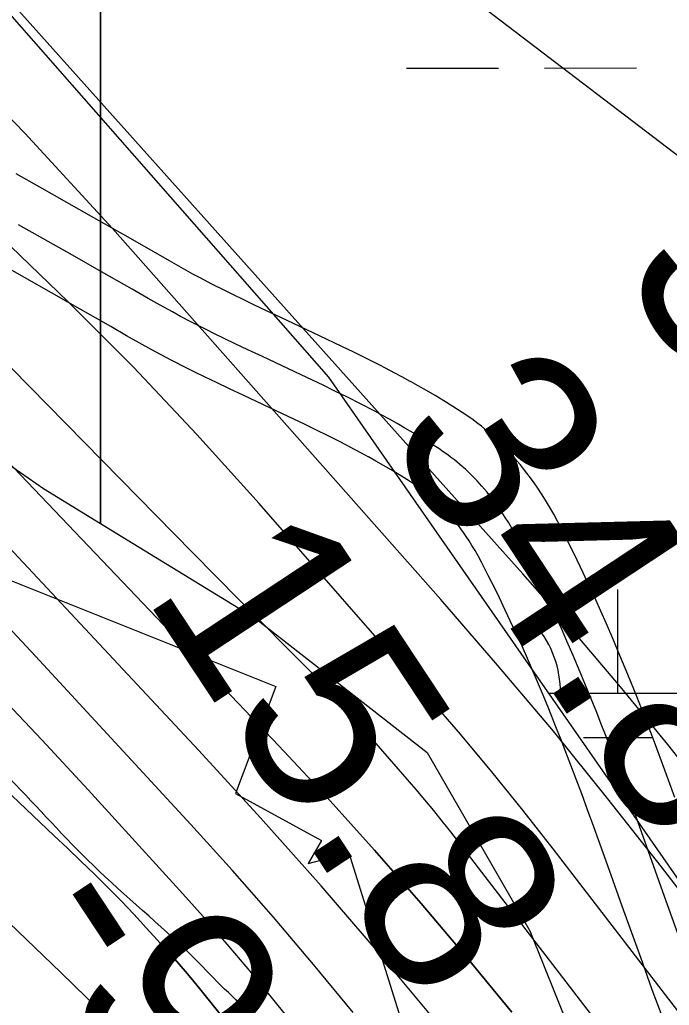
# Model space of a CAD drawing. Extents: x 3279314 to 3317160, y 734079 to 759431.
# Drawn here: x 3309061.7 to 3309287.5, y 750544.7 to 750887.2 of the extents above; entities that cross this region are included whole.
import ezdxf

# ---------------------------------------------------------------- set-up
doc = ezdxf.new("R2010")
doc.units = 0
for name, color, linetype in [('V-RIVR-EDGE', 7, 'Continuous'), ('V-RIVR-RANG', 7, 'Continuous'), ('V-ROAD-CNTR', 7, 'Continuous'), ('V-RRAP-RVMT', 7, 'Continuous'), ('V-SITE-VEGE', 7, 'Continuous'), ('V-TOPO-DPTH', 7, 'Continuous'), ('V-TOPO-MAJR', 7, 'Continuous'), ('V-TOPO-MINR', 7, 'Continuous'), ('V-TOPO-WATR', 7, 'Continuous'), ('V-WETL-SWMP', 7, 'Continuous')]:
    doc.layers.add(name, color=color, linetype=linetype)

msp = doc.modelspace()

# ---------------------------------------------------------------- linework, layer by layer
at = {"layer": 'V-RIVR-EDGE'}
msp.add_spline([(3310321.13, 749040.23), (3310300.43, 749054.71), (3310291.48, 749060.21), (3310284.53, 749069.69), (3310279.08, 749082.15), (3310276.14, 749099.09), (3310273.16, 749101.58), (3310272.66, 749103.08), (3310274.17, 749108.55), (3310272.69, 749114.53), (3310270.22, 749124), (3310267.74, 749126.49), (3310257.78, 749125.02), (3310250.81, 749127.03), (3310248.83, 749130.03), (3310246.36, 749138), (3310246.37, 749142.98), (3310240.9, 749146.48), (3310227.47, 749153.98), (3310224.49, 749156.98), (3310223.53, 749170.92), (3310223.05, 749178.39), (3310221.57, 749182.88), (3310210.16, 749201.33), (3310196.27, 749220.28), (3310184.35, 749234.26), (3310180.89, 749244.22), (3310168.48, 749260.69), (3310132.24, 749302.6), (3310100.95, 749338.04), (3310093.01, 749349.51), (3310080.1, 749360.99), (3310068.19, 749377.95), (3310063.22, 749384.44), (3310063.24, 749392.9), (3310059.28, 749401.38), (3310050.84, 749409.37), (3310038.9, 749415.37), (3310032.93, 749417.88), (3310031.94, 749421.36), (3310031.97, 749431.32), (3310027.51, 749441.79), (3310013.62, 749463.24), (3310002.21, 749480.19), (3309996.75, 749484.69), (3309989.8, 749494.17), (3309966.47, 749525.1), (3309915.81, 749577.01), (3309885.51, 749606.96), (3309870.12, 749627.91), (3309858.72, 749646.37), (3309848.3, 749660.83), (3309832.41, 749680.29), (3309811.56, 749707.23), (3309792.19, 749727.7), (3309770.83, 749747.17), (3309749.97, 749767.14), (3309721.15, 749794.1), (3309694.33, 749821.55), (3309675.95, 749841.02), (3309647.16, 749875.94), (3309632.27, 749893.91), (3309623.81, 749897.91), (3309619.35, 749905.89), (3309612.4, 749914.37), (3309608.42, 749917.87), (3309602.95, 749917.88), (3309597.97, 749917.89), (3309593.49, 749919.4), (3309591.01, 749923.39), (3309589.53, 749928.87), (3309582.58, 749936.85), (3309559.72, 749955.33), (3309517.49, 749996.77), (3309500.12, 750016.73), (3309486.72, 750038.67), (3309451.96, 750074.11), (3309414.2, 750111.55), (3309372.47, 750150), (3309355.08, 750165.97), (3309348.13, 750174.95), (3309345.66, 750180.94), (3309337.24, 750197.39), (3309328.3, 750210.36), (3309324.84, 750220.82), (3309324.86, 750227.79), (3309323.88, 750231.78), (3309308.97, 750246.75), (3309301.02, 750253.25), (3309289.58, 750255.27), (3309275.65, 750261.28), (3309266.21, 750269.27), (3309256.29, 750285.23), (3309242.39, 750304.18), (3309232.48, 750324.13), (3309226.56, 750344.06), (3309225.09, 750354.02), (3309225.1, 750360.49), (3309226.61, 750366.47), (3309226.63, 750374.93), (3309224.66, 750381.91), (3309217.72, 750394.37), (3309214.25, 750402.35), (3309208.81, 750416.8), (3309202.88, 750437.23), (3309195.97, 750461.15), (3309191.05, 750483.07), (3309177.66, 750507.51), (3309165.75, 750523.97), (3309142.39, 750541.95), (3309121.53, 750561.92), (3309087.25, 750593.38), (3309058.44, 750623.32), (3309023.66, 750653.78), (3308984.89, 750682.26), (3308965.52, 750701.73), (3308934.71, 750725.21), (3308916.82, 750741.69), (3308889.5, 750766.65), (3308879.07, 750781.12), (3308861.7, 750803.57), (3308838.86, 750831.51), (3308825.46, 750846.48), (3308814.55, 750864.44), (3308799.66, 750884.89), (3308786.77, 750907.83), (3308769.91, 750936.75), (3308755.5, 750949.23), (3308730.15, 750966.23), (3308702.32, 750989.7), (3308667.03, 751014.68), (3308635.22, 751038.16), (3308607.37, 751054.17), (3308596.45, 751066.15), (3308577.55, 751076.15), (3308544.74, 751098.14), (3308515.42, 751122.12), (3308480.63, 751147.1), (3308431.9, 751178.59), (3308381.19, 751210.58), (3308313.08, 751254.57), (3308298.17, 751264.07), (3308277.31, 751288.02), (3308255.95, 751308.99), (3308247.01, 751317.97), (3308234.57, 751321.99), (3308223.13, 751325), (3308216.67, 751329.5), (3308211.21, 751335.99), (3308207.75, 751346.95), (3308191.84, 751357.45), (3308167.47, 751369.96), (3308143.1, 751381.47), (3308114.75, 751393.99), (3308098.83, 751402), (3308065.53, 751427.97), (3308034.73, 751454.44), (3307987.99, 751482.94), (3307953.18, 751501.95), (3307919.38, 751524.44), (3307889.04, 751538.95), (3307842.78, 751558.49), (3307826.37, 751569.48), (3307807.98, 751583.97), (3307787.11, 751600.95), (3307757.78, 751617.95), (3307730.93, 751635.94), (3307709.54, 751642.47), (3307686.18, 751660.95), (3307647.39, 751683.46), (3307590.22, 751719.45), (3307548.46, 751746.94), (3307501.72, 751774.94), (3307418.18, 751822.45), (3307378.91, 751849.94), (3307352.06, 751864.44), (3307323.22, 751882.44), (3307282.93, 751899.97), (3307232.7, 751923.5), (3307180.99, 751954.99), (3307151.19, 751984.94), (3307118.88, 752007.93), (3307079.59, 752027.95), (3307037.81, 752048.46), (3306959.2, 752074.05), (3306908.45, 752091.61), (3306835.32, 752115.69), (3306813.43, 752124.71), (3306798, 752129.23), (3306775.59, 752128.29), (3306737.24, 752125.39), (3306707.36, 752121.48), (3306675.99, 752124.05), (3306640.67, 752138.08), (3306619.79, 752149.59), (3306586.97, 752168.09), (3306556.14, 752186.09), (3306540.22, 752191.11), (3306530.77, 752196.11), (3306523.31, 752198.12), (3306509.86, 752198.66), (3306494.43, 752199.19), (3306481.99, 752202.21), (3306455.62, 752212.73), (3306426.27, 752223.26), (3306394.43, 752235.79), (3306377.52, 752244.3), (3306357.63, 752254.8), (3306340.22, 752261.82), (3306315.84, 752271.84), (3306291.96, 752278.87), (3306250.66, 752292.41), (3306229.29, 752305.91), (3306214.86, 752312.92), (3306196.46, 752320.43), (3306178.54, 752322.47), (3306158.63, 752327.5), (3306122.35, 752354.48), (3306083.1, 752388.93), (3306035.88, 752426.89), (3305994.62, 752454.38), (3305960.83, 752483.35), (3305942.93, 752491.36), (3305925.51, 752496.38), (3305911.08, 752501.39), (3305890.21, 752519.37), (3305880.28, 752528.36), (3305854.92, 752543.36), (3305817.11, 752558.39), (3305791.24, 752567.92), (3305763.88, 752577.45), (3305740.5, 752586.47), (3305713.14, 752599.98), (3305680.82, 752615.99), (3305651.97, 752630.01), (3305614.66, 752644.04), (3305572.38, 752660.58), (3305548.49, 752666.61), (3305515.65, 752676.65), (3305473.87, 752696.18), (3305452.48, 752705.69), (3305406.24, 752733.19), (3305373.44, 752759.66), (3305338.65, 752786.14), (3305328.71, 752794.13), (3305312.3, 752802.64), (3305286.93, 752813.66), (3305252.11, 752826.69), (3305242.16, 752830.2), (3305208.83, 752844.72), (3305177.02, 752867.21), (3305143.72, 752892.19), (3305118.38, 752915.16), (3305099, 752933.13), (3305078.61, 752943.14), (3305068.68, 752953.62), (3305059.76, 752971.57), (3305047.83, 752980.06), (3305022.47, 752992.58), (3305004.56, 752998.1), (3304987.64, 753004.11), (3304962.77, 753016.13), (3304950.35, 753026.12), (3304927, 753047.59), (3304902.65, 753069.06), (3304884.27, 753085.54), (3304875.32, 753093.03), (3304866.37, 753098.53), (3304851.45, 753104.04), (3304833.04, 753108.07), (3304825.58, 753113.07), (3304814.14, 753120.56), (3304795.25, 753131.07), (3304772.88, 753147.56), (3304761.44, 753154.06), (3304763.94, 753158.04), (3304771.92, 753160.01), (3304783.88, 753164.96), (3304789.87, 753171.91), (3304791.88, 753177.39), (3304788.41, 753185.36), (3304783.94, 753189.36), (3304774.98, 753188.88), (3304768, 753187.9), (3304759.52, 753180.45), (3304750.53, 753171.51), (3304743.06, 753171.03), (3304737.09, 753172.04), (3304729.16, 753187.5), (3304721.73, 753203.95), (3304719.77, 753216.4), (3304715.85, 753239.82), (3304713.88, 753252.27), (3304707.95, 753266.73), (3304696.05, 753288.66), (3304696.05, 753291.15), (3304698.05, 753293.14), (3304721.87, 753260.22), (3304725.85, 753259.21), (3304731.83, 753261.69), (3304735.33, 753264.17), (3304733.35, 753270.15), (3304720.92, 753276.65), (3304713.96, 753281.65), (3304711.48, 753286.14), (3304713.98, 753291.11), (3304717.98, 753296.58), (3304717.99, 753300.56), (3304718.5, 753307.03), (3304717.02, 753313.51), (3304711.57, 753324.98), (3304706.64, 753344.91), (3304708.16, 753355.36), (3304713.67, 753366.3), (3304719.16, 753370.27), (3304720.66, 753373.26), (3304721.2, 753393.17), (3304720.24, 753405.62), (3304722.25, 753412.09), (3304722.76, 753416.07), (3304717.78, 753416.58), (3304715.78, 753414.1), (3304705.78, 753396.7), (3304698.79, 753388.75), (3304690.8, 753382.79), (3304689.3, 753379.81), (3304686.29, 753369.36), (3304679.29, 753358.92), (3304660.84, 753349), (3304644.89, 753343.07), (3304640.41, 753343.08), (3304636.93, 753344.58), (3304631.46, 753345.09), (3304617.01, 753341.14), (3304603.55, 753337.19), (3304582.13, 753334.26), (3304568.69, 753336.28), (3304558.23, 753332.33), (3304554.24, 753329.85), (3304552.23, 753325.37), (3304552.22, 753319.89), (3304556.69, 753317.39), (3304565.16, 753317.37), (3304576.61, 753317.34), (3304598.04, 753325.26), (3304606.01, 753325.24), (3304613.48, 753325.22), (3304648.36, 753335.09), (3304667.78, 753333.55), (3304668.76, 753326.58), (3304665.26, 753321.61), (3304643.84, 753318.67), (3304628.9, 753317.21), (3304618.94, 753317.24), (3304605.48, 753310.3), (3304596.99, 753303.35), (3304588.02, 753300.88), (3304567.61, 753299.44), (3304549.68, 753299.98), (3304541.72, 753301.99), (3304535.25, 753305.49), (3304526.8, 753311.99), (3304519.87, 753327.44), (3304518.9, 753335.41), (3304521.39, 753337.4), (3304525.87, 753336.89), (3304526.84, 753326.93), (3304529.33, 753326.92), (3304534.81, 753329.4), (3304537.33, 753338.35), (3304537.34, 753342.34), (3304537.86, 753354.29), (3304541.37, 753363.24), (3304546.86, 753368.71), (3304559.32, 753371.16), (3304574.27, 753376.6), (3304588.22, 753378.06), (3304594.7, 753384.02), (3304597.71, 753389.99), (3304596.72, 753393.48), (3304592.24, 753395.98), (3304585.76, 753391.02), (3304573.81, 753391.05), (3304554.38, 753389.6), (3304538.93, 753384.66), (3304531.44, 753374.72), (3304526.44, 753364.27), (3304528.89, 753350.82), (3304526.89, 753347.34), (3304520.9, 753341.38), (3304515.92, 753340.9), (3304509.95, 753341.41), (3304494.53, 753349.41), (3304491.56, 753355.9), (3304490.57, 753360.38), (3304490.59, 753365.36), (3304496.09, 753376.8), (3304507.09, 753394.7), (3304515.59, 753407.62), (3304516.11, 753419.07), (3304517.12, 753423.55), (3304526.1, 753431), (3304531.1, 753437.46), (3304532.61, 753445.92), (3304524.17, 753453.41), (3304521.69, 753458.9), (3304530.68, 753468.83), (3304541.15, 753474.28), (3304555.1, 753477.24), (3304557.09, 753479.22), (3304557.1, 753482.71), (3304543.16, 753483.24), (3304520.26, 753482.8), (3304499.35, 753484.84), (3304485.9, 753485.38), (3304474.95, 753484.41), (3304448.54, 753476.5), (3304441.56, 753474.53), (3304417.11, 753455.17), (3304393.67, 753438.3), (3304387.18, 753431.34), (3304378.71, 753431.36), (3304357.3, 753430.92), (3304348.83, 753429.94), (3304343.84, 753425.97), (3304328.37, 753410.58), (3304326.37, 753409.58), (3304314.92, 753410.11), (3304308.96, 753414.61), (3304303.5, 753421.09), (3304279.16, 753448.54), (3304275.21, 753458.51), (3304275.22, 753462.99), (3304280.21, 753469.45), (3304287.22, 753484.87), (3304290.73, 753495.82), (3304296.22, 753498.79), (3304306.68, 753501.26), (3304317.16, 753508.2), (3304337.61, 753522.09), (3304349.57, 753526.54), (3304379.96, 753532.94), (3304408.85, 753538.85), (3304418.82, 753542.31), (3304423.32, 753547.77), (3304423.33, 753551.76), (3304423.33, 753553.75), (3304421.84, 753554.75), (3304418.35, 753551.77), (3304410.38, 753551.79), (3304404.9, 753551.3), (3304391.95, 753548.35), (3304380.99, 753545.89), (3304368.53, 753544.42), (3304359.07, 753542.95), (3304347.6, 753538), (3304334.64, 753532.06), (3304327.66, 753526.6), (3304316.68, 753518.16), (3304306.22, 753513.7), (3304279.82, 753511.28), (3304275.34, 753513.78), (3304273.85, 753513.78), (3304261.39, 753511.33), (3304257.92, 753514.82), (3304257.94, 753522.79), (3304258.95, 753529.76), (3304264.43, 753532.23), (3304275.4, 753536.19), (3304283.38, 753540.65), (3304289.88, 753553.08)], degree=3, dxfattribs=at)
at = {"layer": 'V-ROAD-CNTR'}
for points in [[(3309197.44, 750761.55), (3309194.79, 750763), (3309192.15, 750764.41), (3309187.1, 750767.05), (3309182.34, 750769.46), (3309177.89, 750771.66), (3309173.71, 750773.7), (3309165.94, 750777.4), (3309152.47, 750783.73), (3309147.48, 750786.09), (3309143.14, 750788.16), (3309139.38, 750789.97), (3309136.1, 750791.58), (3309133.28, 750792.98), (3309128.33, 750795.5), (3309124.67, 750797.41), (3309121.97, 750798.86), (3309117.91, 750801.09), (3309113.85, 750803.4), (3309108.36, 750806.57), (3309097.61, 750812.72), (3309087.54, 750818.43), (3309068.72, 750829.05), (3309060.54, 750833.69)], [(3309190.25, 750748.39), (3309187.66, 750749.8), (3309185.14, 750751.15), (3309180.24, 750753.71), (3309175.63, 750756.05), (3309171.28, 750758.2), (3309167.2, 750760.18), (3309159.53, 750763.84), (3309146.08, 750770.16), (3309141.05, 750772.54), (3309136.65, 750774.63), (3309132.81, 750776.49), (3309129.47, 750778.13), (3309126.54, 750779.58), (3309121.45, 750782.17), (3309117.65, 750784.15), (3309114.82, 750785.67), (3309110.59, 750788), (3309106.39, 750790.39), (3309100.88, 750793.57), (3309090.19, 750799.68), (3309080.15, 750805.37), (3309061.34, 750815.99)], [(3309190.25, 750748.39), (3309187.66, 750749.8), (3309185.14, 750751.15), (3309180.24, 750753.71), (3309175.63, 750756.05), (3309171.28, 750758.2), (3309167.2, 750760.18), (3309159.53, 750763.84), (3309146.08, 750770.16), (3309141.05, 750772.54), (3309136.65, 750774.63), (3309132.81, 750776.49), (3309129.47, 750778.13), (3309126.54, 750779.58), (3309121.45, 750782.17), (3309117.65, 750784.15), (3309114.82, 750785.67), (3309110.59, 750788), (3309106.39, 750790.39), (3309100.88, 750793.57), (3309090.19, 750799.68), (3309080.15, 750805.37), (3309061.34, 750815.99)], [(3309183.07, 750735.22), (3309180.53, 750736.61), (3309178.13, 750737.89), (3309173.38, 750740.37), (3309168.91, 750742.64), (3309164.68, 750744.73), (3309160.69, 750746.67), (3309153.11, 750750.28), (3309139.69, 750756.59), (3309134.62, 750758.98), (3309130.16, 750761.11), (3309126.25, 750763), (3309122.83, 750764.68), (3309119.81, 750766.18), (3309114.58, 750768.83), (3309110.64, 750770.89), (3309107.67, 750772.48), (3309103.26, 750774.91), (3309098.92, 750777.38), (3309093.4, 750780.57), (3309082.77, 750786.65), (3309072.77, 750792.32), (3309053.95, 750802.94)], [(3309289.5, 750616.98), (3309287.29, 750623.01), (3309285.2, 750628.65), (3309283.21, 750633.94), (3309281.33, 750638.9), (3309279.54, 750643.55), (3309277.85, 750647.91), (3309276.23, 750652.01), (3309273.15, 750659.64), (3309270.39, 750666.32), (3309267.92, 750672.16), (3309265.7, 750677.27), (3309263.73, 750681.72), (3309261.98, 750685.62), (3309260.41, 750689.04), (3309257.63, 750694.96), (3309255.49, 750699.41), (3309253.85, 750702.75), (3309251.36, 750707.72), (3309248.78, 750712.73), (3309247.34, 750715.4), (3309245.91, 750717.92), (3309244.51, 750720.26), (3309243.14, 750722.44), (3309241.8, 750724.46), (3309240.51, 750726.33), (3309239.26, 750728.06), (3309238.05, 750729.67), (3309236.88, 750731.16), (3309235.77, 750732.54), (3309234.69, 750733.82), (3309233.63, 750735.05), (3309231.69, 750737.19), (3309229.88, 750739.06), (3309228.26, 750740.66), (3309226.8, 750742.03), (3309225.49, 750743.21), (3309224.28, 750744.26), (3309222.24, 750745.93), (3309220.63, 750747.19), (3309219.34, 750748.15), (3309217.48, 750749.47), (3309215.59, 750750.74), (3309212.31, 750752.82), (3309209.17, 750754.76), (3309206.12, 750756.6), (3309203.16, 750758.33), (3309200.29, 750759.97), (3309197.56, 750761.49)], [(3309292.28, 750564.76), (3309285.91, 750582.58), (3309280.33, 750598.2), (3309275.4, 750611.85), (3309273.21, 750617.82), (3309271.14, 750623.41), (3309269.18, 750628.65), (3309267.32, 750633.55), (3309265.56, 750638.14), (3309263.88, 750642.43), (3309262.29, 750646.45), (3309259.27, 750653.97), (3309256.55, 750660.53), (3309254.13, 750666.26), (3309251.96, 750671.25), (3309250.04, 750675.61), (3309248.32, 750679.41), (3309246.8, 750682.73), (3309244.08, 750688.52), (3309242, 750692.85), (3309240.41, 750696.09), (3309237.98, 750700.93), (3309235.5, 750705.74), (3309234.21, 750708.14), (3309232.95, 750710.36), (3309231.73, 750712.41), (3309230.53, 750714.3), (3309229.37, 750716.05), (3309228.26, 750717.67), (3309227.18, 750719.17), (3309226.14, 750720.55), (3309225.15, 750721.82), (3309224.19, 750723), (3309223.28, 750724.08), (3309222.41, 750725.09), (3309220.73, 750726.93), (3309219.22, 750728.5), (3309217.86, 750729.84), (3309216.64, 750730.99), (3309215.56, 750731.96), (3309214.59, 750732.8), (3309212.86, 750734.23), (3309211.53, 750735.26), (3309210.52, 750736.02), (3309208.97, 750737.12), (3309207.39, 750738.18), (3309204.34, 750740.12), (3309201.37, 750741.95), (3309198.48, 750743.69), (3309195.66, 750745.34), (3309192.92, 750746.9), (3309190.25, 750748.39)], [(3309292.28, 750564.76), (3309285.91, 750582.58), (3309280.33, 750598.2), (3309275.4, 750611.85), (3309273.21, 750617.82), (3309271.14, 750623.41), (3309269.18, 750628.65), (3309267.32, 750633.55), (3309265.56, 750638.14), (3309263.88, 750642.43), (3309262.29, 750646.45), (3309259.27, 750653.97), (3309256.55, 750660.53), (3309254.13, 750666.26), (3309251.96, 750671.25), (3309250.04, 750675.61), (3309248.32, 750679.41), (3309246.8, 750682.73), (3309244.08, 750688.52), (3309242, 750692.85), (3309240.41, 750696.09), (3309237.98, 750700.93), (3309235.5, 750705.74), (3309234.21, 750708.14), (3309232.95, 750710.36), (3309231.73, 750712.41), (3309230.53, 750714.3), (3309229.37, 750716.05), (3309228.26, 750717.67), (3309227.18, 750719.17), (3309226.14, 750720.55), (3309225.15, 750721.82), (3309224.19, 750723), (3309223.28, 750724.08), (3309222.41, 750725.09), (3309220.73, 750726.93), (3309219.22, 750728.5), (3309217.86, 750729.84), (3309216.64, 750730.99), (3309215.56, 750731.96), (3309214.59, 750732.8), (3309212.86, 750734.23), (3309211.53, 750735.26), (3309210.52, 750736.02), (3309208.97, 750737.12), (3309207.39, 750738.18), (3309204.34, 750740.12), (3309201.37, 750741.95), (3309198.48, 750743.69), (3309195.66, 750745.34), (3309192.92, 750746.9), (3309190.25, 750748.39)], [(3309285.37, 750539.97), (3309281.63, 750550.13), (3309278.17, 750559.68), (3309271.78, 750577.53), (3309266.21, 750593.13), (3309261.3, 750606.73), (3309259.14, 750612.64), (3309257.09, 750618.17), (3309255.15, 750623.35), (3309253.31, 750628.19), (3309251.57, 750632.72), (3309249.92, 750636.95), (3309248.36, 750640.89), (3309245.38, 750648.31), (3309242.72, 750654.74), (3309240.34, 750660.35), (3309238.22, 750665.23), (3309236.34, 750669.49), (3309234.67, 750673.2), (3309233.19, 750676.42), (3309230.53, 750682.08), (3309228.51, 750686.29), (3309226.97, 750689.42), (3309224.61, 750694.13), (3309222.23, 750698.76), (3309221.09, 750700.88), (3309220, 750702.8), (3309218.95, 750704.55), (3309217.93, 750706.17), (3309216.95, 750707.65), (3309216, 750709.02), (3309215.1, 750710.27), (3309214.23, 750711.42), (3309213.41, 750712.48), (3309212.62, 750713.46), (3309211.87, 750714.35), (3309211.19, 750715.13), (3309209.78, 750716.68), (3309208.56, 750717.95), (3309207.46, 750719.03), (3309206.49, 750719.94), (3309205.63, 750720.72), (3309204.91, 750721.35), (3309203.48, 750722.52), (3309202.44, 750723.33), (3309201.7, 750723.89), (3309200.46, 750724.76), (3309199.19, 750725.61), (3309196.36, 750727.41), (3309193.56, 750729.14), (3309190.83, 750730.79), (3309188.16, 750732.35), (3309185.55, 750733.83), (3309182.95, 750735.28)]]:
    msp.add_lwpolyline(points, dxfattribs=at)
at = {"layer": 'V-RRAP-RVMT'}
for p, q in [((3308982.7, 750722.71), (3309150.75, 750655.53)), ((3309150.75, 750655.53), (3309136.73, 750618.36)), ((3309136.73, 750618.36), (3309166.66, 750602)), ((3309166.66, 750602), (3309161.97, 750593.96)), ((3309161.97, 750593.96), (3309176.15, 750597.66)), ((3309176.15, 750597.66), (3309218.75, 750461.41))]:
    msp.add_line(p, q, dxfattribs=at)
at = {"layer": 'V-SITE-VEGE'}
for p, q in [((3309089.8, 755677.94), (3309089.8, 750712.17)), ((3309089.8, 750712.17), (3309143.56, 750679.23)), ((3309143.56, 750679.23), (3309203.34, 750632.54)), ((3309203.34, 750632.54), (3309239, 750570.54)), ((3309239, 750570.54), (3309266.06, 750503.46))]:
    msp.add_line(p, q, dxfattribs=at)
msp.add_lwpolyline([(3308261.94, 751612.88), (3308529.59, 751316.12), (3308616.58, 751228.08), (3308671.21, 751181.42), (3308732.71, 751134.72), (3308759.92, 751093.37), (3308788.67, 751022.84), (3308831.19, 750959.09), (3308907.84, 750862.54), (3308982.88, 750784.86), (3309070.03, 750724.28), (3309089.8, 750712.17), (3309089.8, 755677.94)], dxfattribs=at)
at = {"layer": 'V-TOPO-DPTH'}
for points in [[(3309038.33, 750753.87), (3309151.76, 750634.88), (3309168.56, 750616.89), (3309185.11, 750598.67), (3309201.29, 750580.11), (3309217.21, 750561.33), (3309232.82, 750542.29)], [(3308955.41, 750716.18), (3309068.91, 750608.26), (3309073.62, 750603.77), (3309078.33, 750599.27), (3309083.04, 750594.77), (3309087.74, 750590.26), (3309092.39, 750585.7), (3309096.96, 750581.07), (3309101.44, 750576.34), (3309105.85, 750571.56), (3309115.61, 750560.72), (3309117.86, 750558.18), (3309120.08, 750555.61), (3309122.26, 750553.01), (3309124.41, 750550.38), (3309349.45, 750270.22)], [(3308955.41, 750716.18), (3309068.91, 750608.26), (3309073.62, 750603.77), (3309078.33, 750599.27), (3309083.04, 750594.77), (3309087.74, 750590.26), (3309092.39, 750585.7), (3309096.96, 750581.07), (3309101.44, 750576.34), (3309105.85, 750571.56), (3309115.61, 750560.72), (3309117.86, 750558.18), (3309120.08, 750555.61), (3309122.26, 750553.01), (3309124.41, 750550.38), (3309349.45, 750270.22)], [(3309177.61, 750542.23), (3309163.88, 750558.88), (3309149.93, 750575.34), (3309135.67, 750591.53), (3309121.2, 750607.54), (3309067.22, 750666.07), (3309038.53, 750696.72)], [(3309177.61, 750542.23), (3309163.88, 750558.88), (3309149.93, 750575.34), (3309135.67, 750591.53), (3309121.2, 750607.54), (3309067.22, 750666.07), (3309038.53, 750696.72)]]:
    msp.add_lwpolyline(points, dxfattribs=at)
at = {"layer": 'V-TOPO-MAJR'}
msp.add_lwpolyline([(3309357.5, 750498.46), (3309284.82, 750592.83), (3309266.19, 750616.52), (3309247.24, 750639.94), (3309227.82, 750662.97), (3309208.09, 750685.75), (3309094.03, 750814.7), (3309063.53, 750847.82), (3309032.19, 750880.08)], dxfattribs=at)
at = {"layer": 'V-TOPO-MINR'}
for points in [[(3309424.56, 750705.16), (3309412.49, 750723.47), (3309400.05, 750741.51), (3309387.05, 750759.15), (3309373.69, 750776.53), (3309052.3, 751021.5)], [(3309366.11, 750532.51), (3309350.45, 750553.21), (3309334.74, 750573.86), (3309318.94, 750594.45), (3309303.08, 750615), (3309286.97, 750635.34), (3309270.58, 750655.45), (3309253.76, 750675.2), (3309236.66, 750694.71), (3309036.58, 750918.18)], [(3309530.96, 750189.6), (3309211.56, 750604.96), (3309208.62, 750608.71), (3309205.64, 750612.42), (3309202.59, 750616.08), (3309199.5, 750619.71), (3309185.65, 750635.68), (3309178.02, 750644.29), (3309170.26, 750652.79), (3309162.32, 750661.13), (3309154.27, 750669.35), (3309146.13, 750677.5), (3309138.02, 750685.67), (3309129.92, 750693.86), (3309121.83, 750702.06), (3309008.67, 750817.2)], [(3309408.39, 750389.5), (3309247.14, 750599.06), (3309236.59, 750612.5), (3309225.87, 750625.81), (3309214.91, 750638.92), (3309203.77, 750651.88), (3309144.92, 750719.12), (3309123.33, 750743.04), (3309101.27, 750766.52), (3309078.52, 750789.32), (3309055.31, 750811.67)], [(3309232.82, 750542.29), (3309217.21, 750561.33), (3309201.29, 750580.11), (3309185.11, 750598.67), (3309168.56, 750616.89), (3309151.76, 750634.88), (3309038.33, 750753.87)], [(3309349.45, 750270.22), (3309124.41, 750550.38), (3309122.26, 750553.01), (3309120.08, 750555.61), (3309117.86, 750558.18), (3309115.61, 750560.72), (3309105.85, 750571.56), (3309101.44, 750576.34), (3309096.96, 750581.07), (3309092.39, 750585.7), (3309087.74, 750590.26), (3309083.04, 750594.77), (3309078.33, 750599.27), (3309073.62, 750603.77), (3309068.91, 750608.26), (3308955.41, 750716.18)], [(3309207.42, 750537.91), (3309187.12, 750562.24), (3309166.5, 750586.28), (3309145.4, 750609.91), (3309123.99, 750633.26), (3309051.35, 750710.85)], [(3309314.04, 750342.95), (3309150.16, 750546.41), (3309142.41, 750555.85), (3309134.56, 750565.19), (3309126.54, 750574.38), (3309118.4, 750583.48), (3309085.5, 750619.62), (3309069.44, 750636.92), (3309053.18, 750654.03)], [(3309093.91, 750538.74), (3309076.01, 750556.1), (3309058.07, 750573.41)]]:
    msp.add_lwpolyline(points, dxfattribs=at)
at = {"layer": 'V-TOPO-WATR'}
msp.add_lwpolyline([(3309177.61, 750542.23), (3309163.88, 750558.88), (3309149.93, 750575.34), (3309135.67, 750591.53), (3309121.2, 750607.54), (3309067.22, 750666.07), (3309038.53, 750696.72)], dxfattribs=at)
at = {"layer": 'V-WETL-SWMP'}
for p, q in [((3308882.87, 751088.58), (3309169.12, 750763.07)), ((3308882.87, 751088.58), (3309169.12, 750763.07)), ((3309196.17, 750870.44), (3309228.17, 750870.45)), ((3309244.17, 750870.46), (3309276.17, 750870.48)), ((3309169.12, 750763.07), (3309377.3, 750463.6)), ((3309169.12, 750763.07), (3309377.3, 750463.6)), ((3309269.68, 750653.23), (3309269.67, 750689.23)), ((3309245.48, 750653.22), (3309319.68, 750653.26)), ((3309257.69, 750637.79), (3309281.69, 750637.81))]:
    msp.add_line(p, q, dxfattribs=at)
msp.add_arc((3309214.44, 750653.68), 35.25, 359.2573, 40.801, dxfattribs=at)

# ---------------------------------------------------------------- texts
at = {"layer": 'V-RIVR-RANG'}
for s, rotation, p in [('36.0', 303.4483, (3309269.44, 750800.88)), ('34.8', 303.4483, (3309187.73, 750743.14)), ('15.8', 303.4483, (3309104.43, 750687.82)), ('-9', 303.4483, (3309059.51, 750574.39)), ('-23', 303.7279, (3308956.32, 750548.42))]:
    msp.add_text(s, height=67, rotation=rotation, dxfattribs=at).set_placement(p)

doc.saveas('drawing.dxf')
